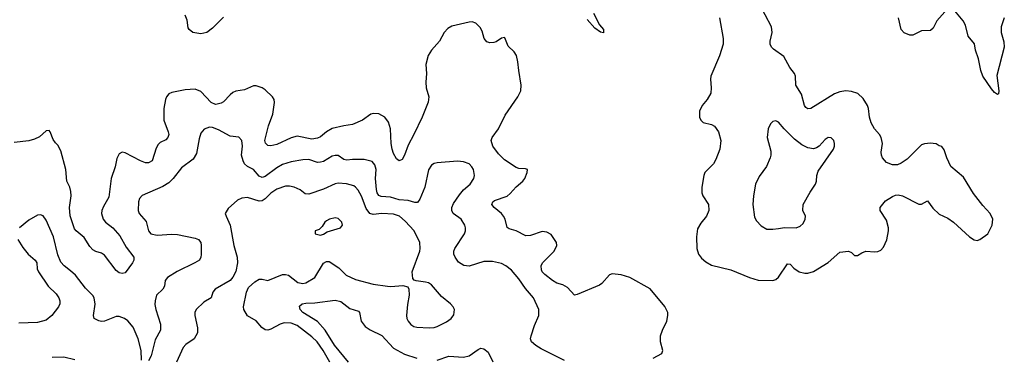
# Model space of a CAD drawing. Header units: inches. Extents: x 1682530 to 1839546, y 640742 to 791647.
# Tile 552 of 656: x 1800708 to 1807457, y 671003 to 673318. Entities that reach past the tile are written whole.
import ezdxf

# ---------------------------------------------------------------- set-up
doc = ezdxf.new("R2010")
doc.units = ezdxf.units.IN
doc.header["$MEASUREMENT"] = 0
doc.layers.add('B8607', color=7, linetype='Continuous')

msp = doc.modelspace()

# ---------------------------------------------------------------- linework, layer by layer
at = {"layer": 'B8607', "color": 5}
for points, elevation in [([(1805504.4, 673330), (1805529, 673190), (1805528.9, 673150), (1805505.3, 673070), (1805446.4, 672930), (1805442.4, 672910), (1805448.4, 672850), (1805445.1, 672814.9), (1805420.5, 672770), (1805386, 672730), (1805368.5, 672690), (1805368.2, 672650), (1805377.3, 672630), (1805393.2, 672613.2), (1805450, 672599.3), (1805470, 672588), (1805497, 672550), (1805514, 672490), (1805506, 672430), (1805480.5, 672359.5), (1805463.8, 672330), (1805404, 672270), (1805398, 672250), (1805383.1, 672170), (1805383.1, 672130), (1805390.4, 672110), (1805430.4, 672050), (1805431.8, 672010), (1805415.8, 671970), (1805376.4, 671923.6), (1805354.8, 671885.2), (1805346.5, 671830), (1805349, 671750), (1805362, 671710), (1805382.4, 671682.4), (1805410, 671657), (1805450, 671634.6), (1805582.8, 671602.8), (1805710, 671550.3), (1805770, 671531.8), (1805870, 671528.7), (1805890, 671536.4), (1805910, 671552.7), (1805970, 671644), (1805990, 671642), (1806014.7, 671614.7), (1806050, 671590.3), (1806090, 671579.5), (1806110, 671580.3), (1806150, 671592.2), (1806250, 671653.7), (1806330, 671723), (1806390, 671730.7), (1806410, 671721), (1806430, 671702), (1806450, 671701), (1806480.1, 671719.9), (1806508, 671730), (1806570, 671726.7), (1806591.1, 671728.9), (1806610, 671738), (1806630, 671758.8), (1806651.1, 671808.9), (1806663.6, 671870), (1806663.6, 671890), (1806650, 671944), (1806605.2, 672010), (1806605.2, 672030), (1806643.2, 672076.8), (1806690, 672106.8), (1806710, 672114), (1806730, 672116.3), (1806758, 672110), (1806870, 672052.7), (1806890, 672053.4), (1806930, 672075.5), (1806966.1, 672026.1), (1807010, 671984.6), (1807070, 671957), (1807108, 671930), (1807218.8, 671830), (1807250, 671807.7), (1807270, 671804.9), (1807290, 671810.6), (1807344.5, 671850), (1807374.5, 671910), (1807378.4, 671950), (1807359.5, 671990), (1807310, 672043.7), (1807245.6, 672125.6), (1807177.5, 672237.5), (1807090, 672312.3), (1807063, 672370), (1807045.2, 672425.2), (1807029, 672449), (1807010, 672453.2), (1806990, 672466), (1806969.5, 672469.5), (1806950, 672472.3), (1806910, 672467), (1806890, 672459.5), (1806790, 672360.9), (1806750, 672333.2), (1806724, 672324), (1806690, 672322), (1806650, 672338), (1806621.2, 672370), (1806615.1, 672390), (1806613.6, 672410), (1806621.3, 672470), (1806612.8, 672510), (1806601.6, 672530), (1806568, 672570), (1806545.1, 672610), (1806534, 672650), (1806526.3, 672710), (1806518.7, 672730), (1806490, 672777), (1806452.1, 672812.1), (1806410, 672824.7), (1806370, 672829.7), (1806330, 672824.1), (1806294, 672810), (1806130, 672709.7), (1806110, 672706.9), (1806096.1, 672716.1), (1806087.1, 672730), (1806067.2, 672807.2), (1806029, 672869), (1806026.6, 672930), (1806018.7, 672950), (1805987.4, 672990), (1805945.9, 673065.9), (1805875.8, 673115.8), (1805861.6, 673130), (1805851.3, 673150), (1805851.1, 673170), (1805864.7, 673230), (1805861.3, 673270), (1805774.6, 673434.6)], 520), ([(1802104.1, 673335.9), (1802030, 673258.9), (1801990, 673229.7), (1801950, 673222), (1801895.3, 673230), (1801869.2, 673250), (1801862.9, 673262.9), (1801855.3, 673315.3), (1801842, 673350)], 480), ([(1804641.8, 673361.8), (1804681.7, 673281.7), (1804710.6, 673250), (1804710, 673229), (1804690, 673233.2), (1804650, 673259.6), (1804598.7, 673318.7)], 480), ([(1807050, 673371.2), (1806994, 673310), (1806970, 673259.3), (1806950, 673244.2), (1806890, 673242.7), (1806830, 673213), (1806810, 673213), (1806770, 673227.3), (1806749.6, 673250), (1806732.4, 673330)], 480), ([(1807456, 673330), (1807436, 673270), (1807435.6, 673230), (1807453.5, 673166.5), (1807456.9, 673130), (1807404.8, 672935.2), (1807420.5, 672830), (1807418, 672810), (1807410, 672805.2), (1807390, 672819.3), (1807370, 672843.6), (1807309.8, 672930), (1807296.8, 672970), (1807280.7, 673050), (1807259.3, 673110), (1807252.3, 673152.3), (1807210, 673204.5), (1807190, 673280.9), (1807175.6, 673310), (1807118.7, 673378.7)], 480), ([(1805050, 670997.6), (1805109, 671030), (1805116, 671050), (1805099.6, 671110), (1805099.7, 671150), (1805113, 671190), (1805144.7, 671250), (1805151.2, 671290), (1805149.7, 671310), (1805130, 671352.3), (1805030, 671472.7), (1804890, 671549.3), (1804830, 671569.4), (1804770, 671575.1), (1804750, 671569.3), (1804698.4, 671510), (1804681.6, 671498.4), (1804530, 671433), (1804509.8, 671429.8), (1804462.6, 671482.6), (1804430, 671499.7), (1804390, 671512.4), (1804360.7, 671530), (1804307.8, 671570), (1804289.7, 671590), (1804284, 671604), (1804281.7, 671630), (1804291.3, 671650), (1804371.5, 671730), (1804389.6, 671770), (1804387.3, 671790), (1804350, 671846), (1804322.3, 671862.3), (1804290, 671866), (1804210, 671838.7), (1804176.6, 671836.6), (1804111.2, 671871.2), (1804063.3, 671883.3), (1804050, 671894), (1804035, 671950), (1804025.3, 671970), (1804009.7, 671990), (1803960.5, 672030), (1803944.5, 672050), (1803951.5, 672070), (1803962.4, 672077.6), (1804050, 672109), (1804070, 672125.3), (1804110, 672172.7), (1804156.2, 672210), (1804171.5, 672230), (1804186, 672270), (1804188, 672290), (1804175.5, 672295.5), (1804130, 672298), (1804110, 672305.1), (1804030, 672356.9), (1803990, 672398), (1803951.1, 672450), (1803939.1, 672490), (1803945.7, 672510), (1803990.9, 672570), (1804036.6, 672663.4), (1804123.5, 672790), (1804142, 672830), (1804146, 672870), (1804128.7, 672970), (1804123.5, 673030), (1804113.5, 673073.5), (1804098, 673098), (1804056.6, 673136.6), (1804032.8, 673192.8), (1804030, 673196), (1804010, 673192), (1803973.4, 673166.6), (1803957.4, 673162.6), (1803930, 673160.5), (1803910, 673166.3), (1803892.8, 673190), (1803878.4, 673238.4), (1803865.2, 673265.2), (1803834.7, 673294.7), (1803810, 673303), (1803790, 673302), (1803670, 673274), (1803642.5, 673257.5), (1803618.3, 673230), (1803586.5, 673170), (1803531.7, 673110), (1803507.5, 673072.5), (1803492.6, 673010), (1803497.6, 672950), (1803491.2, 672890), (1803495, 672850), (1803513.4, 672790), (1803507.5, 672752.5), (1803467.5, 672650), (1803410.2, 672530), (1803370, 672457.6), (1803345.3, 672390), (1803330, 672359.5), (1803310, 672349.4), (1803290, 672365.1), (1803270, 672401.6), (1803261, 672430), (1803253.8, 672470), (1803249.8, 672570), (1803236.3, 672616.3), (1803210.7, 672650.7), (1803170, 672672.6), (1803130, 672675.1), (1803114.8, 672670), (1803057.3, 672630), (1802990, 672599.6), (1802930, 672591.2), (1802850, 672571.2), (1802811.4, 672550), (1802770, 672515.4), (1802750, 672504.9), (1802710, 672499.9), (1802610, 672519.4), (1802570, 672509), (1802470, 672463.4), (1802430, 672452.8), (1802410, 672456), (1802401.9, 672461.9), (1802392.4, 672472.4), (1802388.4, 672490), (1802413.3, 672590), (1802443.4, 672670), (1802455.6, 672750), (1802452.1, 672770), (1802440.5, 672790), (1802390, 672838), (1802370.7, 672850.7), (1802330, 672865.1), (1802310, 672863.9), (1802250, 672837.6), (1802190, 672828.6), (1802170, 672819.8), (1802150, 672803.1), (1802104.1, 672755.9), (1802090, 672746), (1802062, 672738), (1802050, 672737.5), (1802020.4, 672750), (1801950, 672825.8), (1801910, 672840.7), (1801842.7, 672837.3), (1801750, 672819.7), (1801730.7, 672810), (1801714.9, 672790), (1801706.7, 672770), (1801695.3, 672710), (1801697.2, 672630), (1801726.7, 672550), (1801730.2, 672530), (1801723.8, 672510), (1801710, 672494.5), (1801670, 672477), (1801657.8, 672462.2), (1801643.2, 672436.8), (1801615.6, 672350), (1801590, 672336.1), (1801570, 672336.8), (1801537, 672350), (1801430, 672405.6), (1801410, 672409.5), (1801390, 672399.3), (1801372.9, 672367.1), (1801361.5, 672310), (1801335.9, 672230), (1801318.3, 672101.7), (1801282, 672038), (1801271.5, 672010), (1801268.8, 671988.8), (1801280.2, 671950), (1801296.9, 671930), (1801346.9, 671890), (1801395, 671835), (1801438.3, 671758.3), (1801490.5, 671690), (1801490.6, 671670), (1801480.5, 671650), (1801430, 671581.3), (1801410, 671578), (1801390, 671583.1), (1801370, 671599.1), (1801290, 671704.5), (1801270, 671718.2), (1801230, 671729.8), (1801210, 671740.7), (1801190, 671763.1), (1801150, 671825), (1801094.5, 671870), (1801084.3, 671884.3), (1801054.3, 671974.3), (1801050.4, 672030), (1801060.2, 672110), (1801059.7, 672139.7), (1801052.3, 672170), (1801031.6, 672210), (1801024.7, 672290), (1800990, 672418), (1800970, 672458), (1800952.9, 672472.9), (1800936.6, 672496.6), (1800917, 672550), (1800910, 672558), (1800890, 672555.1), (1800844.8, 672515.2), (1800810, 672498.3), (1800770, 672487.8), (1800670, 672475.1)], 520), ([(1804442, 670982), (1804282.4, 671062.4), (1804245, 671085), (1804217, 671110), (1804209.6, 671130), (1804213.6, 671150), (1804237.7, 671222.3), (1804267.6, 671290), (1804266.3, 671330), (1804229.7, 671410), (1804174.6, 671474.6), (1804130, 671540.4), (1804079.6, 671599.6), (1804041.3, 671630), (1804010, 671646.8), (1803950, 671660.3), (1803890, 671660.8), (1803790, 671628.4), (1803752.1, 671632.1), (1803716.5, 671656.5), (1803692.6, 671690), (1803684.4, 671710), (1803683.1, 671730), (1803691.1, 671750), (1803758, 671850), (1803764.7, 671870), (1803764.7, 671890), (1803759.2, 671910), (1803733.3, 671950), (1803679.3, 671990), (1803670.6, 672010), (1803670.6, 672030), (1803681.8, 672058.2), (1803721.9, 672118.1), (1803749.1, 672150.9), (1803795.8, 672190), (1803820.4, 672230), (1803825.4, 672250), (1803818.3, 672290), (1803807.8, 672310), (1803788.7, 672328.7), (1803750, 672343.5), (1803710, 672348.5), (1803570, 672336.2), (1803550, 672332), (1803530, 672319.5), (1803510, 672289.2), (1803485.7, 672170), (1803450, 672087), (1803434.8, 672065.2), (1803416.3, 672063.7), (1803370, 672077.5), (1803310, 672083.1), (1803250, 672100.7), (1803186.6, 672106.6), (1803170, 672112.1), (1803158.7, 672130), (1803153.5, 672153.5), (1803146.1, 672230), (1803151.1, 672291.1), (1803142.8, 672322.8), (1803124.8, 672344.8), (1803070, 672360.3), (1802990, 672360.2), (1802950, 672355), (1802930, 672360.3), (1802890, 672386.8), (1802870, 672387.2), (1802850, 672381.6), (1802790, 672344.8), (1802770, 672340.3), (1802750, 672339.3), (1802690, 672360.3), (1802650, 672358.3), (1802570, 672342.4), (1802510, 672325), (1802470, 672303.2), (1802390, 672242.8), (1802370, 672235.2), (1802350, 672244.1), (1802310, 672289.8), (1802270.6, 672310.6), (1802249.8, 672330), (1802239.3, 672350), (1802228.7, 672390), (1802234.5, 672450), (1802230, 672488.7), (1802210, 672512.3), (1802150, 672518.4), (1802070, 672563.5), (1802030, 672578.5), (1802010, 672580.4), (1801972.7, 672567.3), (1801950, 672539.3), (1801938.6, 672501.4), (1801919.8, 672400.2), (1801897.7, 672362.3), (1801818, 672302), (1801760.9, 672230), (1801730, 672200.4), (1801690, 672173.5), (1801547.5, 672112.5), (1801528.7, 672091.3), (1801521.6, 672070), (1801519.5, 672010), (1801527.2, 671990), (1801574.5, 671934.5), (1801590.3, 671870.3), (1801608, 671850), (1801650, 671840.2), (1801750, 671846.7), (1801790, 671844.5), (1801910, 671819.6), (1801934.4, 671810), (1801948.7, 671790), (1801951.3, 671770), (1801952.9, 671707.1), (1801950.3, 671690), (1801939.5, 671670), (1801908, 671650), (1801788.6, 671591.4), (1801720.5, 671550), (1801704.9, 671530), (1801701.3, 671490), (1801688.7, 671470), (1801646.7, 671430), (1801635.9, 671390), (1801635.1, 671364.9), (1801641.4, 671330), (1801673, 671230), (1801673.8, 671190), (1801636.4, 671123.6), (1801610, 671013.2), (1801590, 670978.7)], 540), ([(1802832.8, 670970), (1802787.8, 671050), (1802746.2, 671110), (1802710, 671144.5), (1802610, 671222), (1802570, 671236.5), (1802520.9, 671239.1), (1802492.7, 671230), (1802430, 671196.1), (1802410, 671189.8), (1802390, 671191.1), (1802367.3, 671207.3), (1802330, 671253.6), (1802268.5, 671288.5), (1802244.5, 671330), (1802242.9, 671350), (1802262.7, 671450), (1802277.6, 671482.4), (1802319.2, 671520.8), (1802350, 671538.7), (1802370, 671538.7), (1802410, 671528.8), (1802510, 671571), (1802530, 671571.8), (1802550, 671565.6), (1802615, 671515), (1802649.1, 671509.1), (1802670, 671513.6), (1802730, 671550.3), (1802791.3, 671648.7), (1802810, 671660.2), (1802830, 671659.2), (1802895.8, 671615.8), (1802946.1, 671566.1), (1803010, 671535.9), (1803130, 671505.8), (1803230, 671490.2), (1803252.2, 671487.8), (1803334.6, 671494.6), (1803367.5, 671487.5), (1803376.3, 671470), (1803378.4, 671430), (1803366.4, 671366.4), (1803358.8, 671290), (1803360.7, 671270), (1803370.7, 671250), (1803390, 671228.4), (1803410, 671214.9), (1803430, 671208.9), (1803515.1, 671204.9), (1803550, 671207.2), (1803570, 671213.7), (1803633, 671247), (1803666, 671270), (1803684.8, 671295.2), (1803689.3, 671330), (1803679.3, 671350), (1803660.9, 671370), (1803600.3, 671420.3), (1803530, 671500.7), (1803510, 671513), (1803490, 671518.7), (1803426.8, 671526.8), (1803412.1, 671532.1), (1803402.9, 671542.9), (1803398.7, 671590), (1803449.8, 671730.2), (1803453.5, 671750), (1803450.9, 671790), (1803411, 671870), (1803350, 671937.6), (1803311.5, 671971.5), (1803270, 671984.7), (1803190, 671989.9), (1803130, 671983.4), (1803109.2, 671989.2), (1803083.2, 672023.2), (1803050, 672108.2), (1803028.6, 672150), (1803010.5, 672170.5), (1802997.9, 672177.9), (1802947.1, 672192.9), (1802890, 672197.4), (1802870, 672192.4), (1802790, 672155.1), (1802690, 672121.8), (1802664.2, 672124.2), (1802630, 672151.1), (1802590, 672169.7), (1802557.2, 672177.2), (1802530, 672176), (1802470, 672156), (1802430, 672128.4), (1802391.2, 672088.8), (1802370, 672077.1), (1802350, 672074.4), (1802270, 672099.1), (1802230, 672095.4), (1802200.2, 672079.8), (1802136.7, 672023.3), (1802117.1, 671990), (1802122.4, 671970), (1802151.3, 671910), (1802176.5, 671770), (1802198.3, 671690), (1802201.1, 671650), (1802188.7, 671591.3), (1802168.2, 671551.8), (1802150.5, 671529.5), (1802047.7, 671470), (1802033, 671450), (1802020.7, 671410), (1801970, 671381.3), (1801917.1, 671330), (1801908.5, 671310), (1801908.5, 671290), (1801926, 671206), (1801926, 671170), (1801903.7, 671130), (1801847.9, 671092.1), (1801828.6, 671071.4), (1801783.1, 670970)], 560), ([(1801543.7, 670983.7), (1801540.3, 671050), (1801520.2, 671130), (1801487, 671210), (1801450, 671254.2), (1801427.3, 671270), (1801390, 671283.5), (1801370, 671282.2), (1801290, 671250.8), (1801270, 671248.7), (1801250, 671252.9), (1801219.7, 671270), (1801213.3, 671290), (1801226.6, 671366.6), (1801219.7, 671410), (1801210, 671426.6), (1801158.3, 671478.3), (1801090, 671566), (1801057.1, 671597.1), (1801012.3, 671630), (1800990, 671656), (1800970, 671705.2), (1800940.4, 671830), (1800890, 671942.7), (1800870, 671972.3), (1800850, 671979.5), (1800830, 671977), (1800770, 671944.5), (1800706, 671890)], 540), ([(1800695.8, 671810), (1800730, 671755.5), (1800767, 671710), (1800814.4, 671670), (1800826.7, 671650), (1800828.7, 671610), (1800836.5, 671590), (1800904, 671490), (1800957.9, 671437.9), (1800976.5, 671410), (1800983.6, 671390), (1800982.3, 671370), (1800973.4, 671350), (1800929, 671290), (1800890, 671258), (1800830, 671242.6), (1800703.2, 671236.8)], 540), ([(1802962.8, 670970), (1802866.2, 671086.2), (1802802.4, 671190), (1802749, 671249), (1802649.8, 671310), (1802629.9, 671330), (1802626.4, 671353.6), (1802644.7, 671370), (1802670, 671374.8), (1802730, 671375.9), (1802870, 671395.2), (1802910, 671385), (1802970, 671338.6), (1803030, 671320.4), (1803037.4, 671310), (1803049.1, 671250), (1803075.3, 671215.3), (1803110, 671192.1), (1803190, 671153.5), (1803270, 671064.8), (1803344.6, 671024.6), (1803430, 670997.2)], 540), ([(1803570, 670983.5), (1803650, 671010.2), (1803750, 671004.2), (1803790, 671012.3), (1803850, 671056.9), (1803870, 671065), (1803890, 671062), (1803919.4, 671039.4), (1803951.8, 670971.8)], 540), ([(1801086.3, 670986.3), (1801010, 671003.5), (1800930, 671002)], 560)]:
    msp.add_lwpolyline(points, dxfattribs=dict(at, elevation=elevation))
for points, elevation in [([(1805890, 672625.2), (1805870, 672619), (1805855.2, 672604.8), (1805838, 672570), (1805830.5, 672510), (1805855.8, 672415.8), (1805857.4, 672390), (1805853.1, 672370), (1805827.4, 672312.6), (1805777.6, 672242.4), (1805751.6, 672190), (1805737.3, 672110), (1805733.8, 672050), (1805745.2, 671965.2), (1805759.1, 671939.1), (1805790, 671905.5), (1805830, 671882), (1805870, 671880.9), (1805910, 671886.9), (1805950, 671893.8), (1806030, 671892), (1806058, 671902), (1806078.3, 671921.7), (1806091.6, 671950), (1806093.3, 671970), (1806076.9, 672010), (1806078.7, 672050), (1806125.2, 672134.8), (1806162.4, 672190), (1806169.6, 672210), (1806171.5, 672250), (1806181.3, 672278.7), (1806286, 672430), (1806292.3, 672450), (1806292.3, 672470), (1806289.2, 672489.2), (1806270, 672508.7), (1806250, 672509.2), (1806230, 672497.2), (1806188.4, 672451.6), (1806170, 672439.3), (1806150, 672432.3), (1806110, 672439.5), (1806070, 672460.5), (1806017.8, 672497.8), (1805947, 672570), (1805910, 672616)], 540), ([(1802870, 671958.4), (1802831.3, 671950), (1802810, 671938), (1802798.8, 671930), (1802781, 671899), (1802761, 671879), (1802734, 671870), (1802734, 671850), (1802770, 671841), (1802790, 671846.8), (1802816.5, 671863.5), (1802908, 671890), (1802921.2, 671910), (1802916, 671930), (1802890, 671954.5)], 580)]:
    msp.add_lwpolyline(points, close=True, dxfattribs=dict(at, elevation=elevation))

doc.saveas('drawing.dxf')
